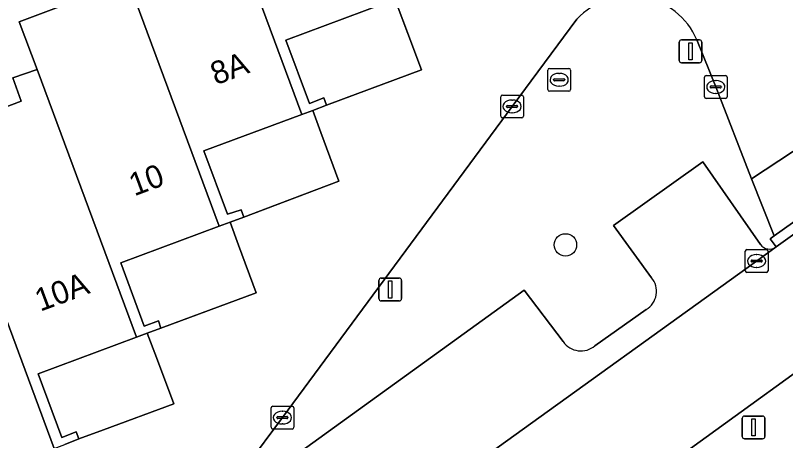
# Model space of a CAD drawing. Extents: x 160663 to 161506, y 382245 to 383291.
# Drawn here: x 160690.09 to 160723.87, y 383139.48 to 383158.13 of the extents above; entities that cross this region are included whole.
import ezdxf

# ---------------------------------------------------------------- set-up
doc = ezdxf.new("R2010")
doc.units = 0
for name, color, linetype in [('IMGEO_Boom', 7, 'Continuous'), ('IMGEO_Brandkraan', 7, 'Continuous'), ('IMGEO_Erf', 7, 'Continuous'), ('IMGEO_Groenvoorziening', 7, 'Continuous'), ('IMGEO_Kolk', 7, 'Continuous'), ('IMGEO_Lichtmast', 7, 'Continuous'), ('IMGEO_Pand', 7, 'Continuous'), ('IMGEO_Pand_nummerreeks', 7, 'Continuous'), ('IMGEO_Pand_overbouw', 7, 'Continuous'), ('IMGEO_Parkeervlak_open', 7, 'Continuous'), ('IMGEO_Rijbaan_lokaal_open', 7, 'Continuous'), ('IMGEO_Voetpad_open', 7, 'Continuous')]:
    doc.layers.add(name, color=color, linetype=linetype)

msp = doc.modelspace()

# ---------------------------------------------------------------- linework, layer by layer
at = {"layer": 'IMGEO_Boom'}
msp.add_circle((160714.219, 383148.068), 0.489, dxfattribs=at)
at = {"layer": 'IMGEO_Brandkraan'}
for p, q in [((160713.517, 383155.807), (160714.369, 383155.807)), ((160713.442, 383154.881), (160713.442, 383155.733)), ((160713.93, 383155.587), (160713.955, 383155.587)), ((160714.443, 383155.733), (160714.443, 383154.881)), ((160713.701, 383155.301), (160713.701, 383155.313)), ((160714.139, 383155.264), (160713.741, 383155.264)), ((160713.744, 383155.35), (160714.142, 383155.35)), ((160714.185, 383155.313), (160714.185, 383155.301)), ((160714.369, 383154.807), (160713.517, 383154.807)), ((160713.953, 383155.027), (160713.928, 383155.027))]:
    msp.add_line(p, q, dxfattribs=at)
for points in [[(160713.517, 383155.807), (160714.369, 383155.807)], [(160713.442, 383154.881), (160713.442, 383155.733)], [(160714.443, 383155.733), (160714.443, 383154.881)], [(160714.369, 383154.807), (160713.517, 383154.807)]]:
    msp.add_lwpolyline(points, dxfattribs=at)
for centre, radius, start, end in [((160713.519, 383155.731), 0.0765, 91.552, 178.448), ((160713.519, 383155.731), 0.0765, 91.552, 178.448), ((160714.367, 383155.731), 0.0765, 1.552, 88.448), ((160714.367, 383155.731), 0.0765, 1.552, 88.448), ((160713.741, 383155.31), 0.0403, 85.8775, 175.7526), ((160713.738, 383155.3), 0.0366, 178.938, 274.7102), ((160714.142, 383155.307), 0.043, 264.8664, 352.4533), ((160714.146, 383155.312), 0.0386, 1.7309, 96.639), ((160713.519, 383154.883), 0.0765, 181.552, 268.448), ((160713.519, 383154.883), 0.0765, 181.552, 268.448), ((160714.367, 383154.883), 0.0765, 271.552, 358.448), ((160714.367, 383154.883), 0.0765, 271.552, 358.448)]:
    msp.add_arc(centre, radius, start, end, dxfattribs=at)
for centre, major_axis, ratio, start_param, end_param in [((160713.929, 383155.307), (-0.387, 0.002), 0.722429, 4.712389, 7.853982), ((160713.954, 383155.307), (-0.39, 0.002), 0.717154, 1.570796, 4.712389)]:
    msp.add_ellipse(centre, major_axis=major_axis, ratio=ratio, start_param=start_param, end_param=end_param, dxfattribs=at)
at = {"layer": 'IMGEO_Erf'}
msp.add_lwpolyline([(160686.655, 383152.982), (160690.339, 383154.37), (160689.98, 383155.388), (160691.046, 383155.764), (160690.256, 383157.855), (160693.957, 383159.246), (160693.595, 383160.263), (160694.67, 383160.647), (160693.89, 383162.739), (160697.593, 383164.138), (160697.226, 383165.143), (160698.292, 383165.532), (160697.521, 383167.622), (160701.207, 383169.02), (160700.84, 383170.015), (160701.907, 383170.408), (160701.128, 383172.509), (160704.833, 383173.901), (160704.452, 383174.89), (160705.515, 383175.3), (160704.744, 383177.37)], dxfattribs=at)
at = {"layer": 'IMGEO_Groenvoorziening'}
for points in [[(160714.722, 383157.962), (160711.877, 383154.138), (160701.805, 383140.492), (160698.68, 383136.282)], [(160723.458, 383147.975), (160723.194, 383148.339), (160723.368, 383148.463), (160722.38, 383150.966), (160720.814, 383154.992), (160719.985, 383157.057)], [(160717.998, 383146.627), (160716.332, 383148.913), (160720.243, 383151.702), (160722.769, 383148.086)], [(160703.026, 383134.493), (160700.766, 383137.674), (160712.402, 383146.087), (160714.122, 383143.824)], [(160715.508, 383143.644), (160717.765, 383145.232)]]:
    msp.add_lwpolyline(points, dxfattribs=at)
for centre, radius, start, end in [((160717.058, 383155.789), 3.19, 23.4227, 137.0636), ((160723.17, 383148.379), 0.497, 216.2015, 305.4948), ((160717.274, 383146.031), 0.938, 301.5575, 39.4779), ((160714.895, 383144.354), 0.937, 214.4041, 310.7967)]:
    msp.add_arc(centre, radius, start, end, dxfattribs=at)
at = {"layer": 'IMGEO_Kolk'}
for p, q in [((160720.388, 383155.492), (160721.24, 383155.492)), ((160720.313, 383154.566), (160720.313, 383155.418)), ((160720.801, 383155.272), (160720.826, 383155.272)), ((160721.314, 383155.418), (160721.314, 383154.566)), ((160720.572, 383154.986), (160720.572, 383154.998)), ((160721.01, 383154.949), (160720.612, 383154.949)), ((160720.615, 383155.035), (160721.013, 383155.035)), ((160721.056, 383154.998), (160721.056, 383154.986)), ((160711.377, 383153.712), (160711.377, 383154.564)), ((160711.452, 383154.638), (160712.304, 383154.638)), ((160712.378, 383154.564), (160712.378, 383153.712)), ((160721.24, 383154.492), (160720.388, 383154.492)), ((160720.824, 383154.712), (160720.799, 383154.712)), ((160711.636, 383154.132), (160711.636, 383154.144)), ((160712.074, 383154.095), (160711.676, 383154.095)), ((160711.679, 383154.181), (160712.077, 383154.181)), ((160711.865, 383154.418), (160711.89, 383154.418)), ((160712.12, 383154.144), (160712.12, 383154.132)), ((160711.888, 383153.858), (160711.863, 383153.858)), ((160712.304, 383153.638), (160711.452, 383153.638)), ((160722.103, 383146.934), (160722.103, 383147.786)), ((160722.178, 383147.86), (160723.03, 383147.86)), ((160723.104, 383147.786), (160723.104, 383146.934)), ((160722.362, 383147.354), (160722.362, 383147.366)), ((160722.405, 383147.403), (160722.803, 383147.403)), ((160722.591, 383147.64), (160722.616, 383147.64)), ((160722.846, 383147.366), (160722.846, 383147.354)), ((160722.8, 383147.317), (160722.402, 383147.317)), ((160722.614, 383147.08), (160722.589, 383147.08)), ((160723.03, 383146.86), (160722.178, 383146.86)), ((160701.304, 383140.066), (160701.304, 383140.918)), ((160701.379, 383140.992), (160702.231, 383140.992)), ((160702.305, 383140.918), (160702.305, 383140.066)), ((160701.792, 383140.772), (160701.817, 383140.772)), ((160701.563, 383140.486), (160701.563, 383140.498)), ((160702.001, 383140.449), (160701.603, 383140.449)), ((160701.606, 383140.535), (160702.004, 383140.535)), ((160702.047, 383140.498), (160702.047, 383140.486)), ((160702.231, 383139.992), (160701.379, 383139.992)), ((160701.815, 383140.212), (160701.79, 383140.212))]:
    msp.add_line(p, q, dxfattribs=at)
for points in [[(160720.388, 383155.492), (160721.24, 383155.492)], [(160720.313, 383154.566), (160720.313, 383155.418)], [(160721.314, 383155.418), (160721.314, 383154.566)], [(160711.377, 383153.712), (160711.377, 383154.564)], [(160711.452, 383154.638), (160712.304, 383154.638)], [(160712.378, 383154.564), (160712.378, 383153.712)], [(160721.24, 383154.492), (160720.388, 383154.492)], [(160712.304, 383153.638), (160711.452, 383153.638)], [(160722.103, 383146.934), (160722.103, 383147.786)], [(160722.178, 383147.86), (160723.03, 383147.86)], [(160723.104, 383147.786), (160723.104, 383146.934)], [(160723.03, 383146.86), (160722.178, 383146.86)], [(160701.304, 383140.066), (160701.304, 383140.918)], [(160701.379, 383140.992), (160702.231, 383140.992)], [(160702.305, 383140.918), (160702.305, 383140.066)], [(160702.231, 383139.992), (160701.379, 383139.992)]]:
    msp.add_lwpolyline(points, dxfattribs=at)
for centre, radius, start, end in [((160720.39, 383155.416), 0.0765, 91.552, 178.448), ((160720.39, 383155.416), 0.0765, 91.552, 178.448), ((160721.238, 383155.416), 0.0765, 1.552, 88.448), ((160721.238, 383155.416), 0.0765, 1.552, 88.448), ((160720.612, 383154.995), 0.0403, 85.8775, 175.7526), ((160720.609, 383154.985), 0.0366, 178.938, 274.7102), ((160721.013, 383154.992), 0.043, 264.8664, 352.4533), ((160721.017, 383154.997), 0.0386, 1.7309, 96.639), ((160711.454, 383154.562), 0.0765, 91.552, 178.448), ((160711.454, 383154.562), 0.0765, 91.552, 178.448), ((160712.302, 383154.562), 0.0765, 1.552, 88.448), ((160712.302, 383154.562), 0.0765, 1.552, 88.448), ((160720.39, 383154.568), 0.0765, 181.552, 268.448), ((160720.39, 383154.568), 0.0765, 181.552, 268.448), ((160721.238, 383154.568), 0.0765, 271.552, 358.448), ((160721.238, 383154.568), 0.0765, 271.552, 358.448), ((160711.676, 383154.141), 0.0403, 85.8775, 175.7526), ((160711.673, 383154.131), 0.0366, 178.938, 274.7102), ((160712.077, 383154.138), 0.043, 264.8664, 352.4533), ((160712.081, 383154.143), 0.0386, 1.7309, 96.639), ((160711.454, 383153.714), 0.0765, 181.552, 268.448), ((160711.454, 383153.714), 0.0765, 181.552, 268.448), ((160712.302, 383153.714), 0.0765, 271.552, 358.448), ((160712.302, 383153.714), 0.0765, 271.552, 358.448), ((160722.18, 383147.784), 0.0765, 91.552, 178.448), ((160722.18, 383147.784), 0.0765, 91.552, 178.448), ((160723.028, 383147.784), 0.0765, 1.552, 88.448), ((160723.028, 383147.784), 0.0765, 1.552, 88.448), ((160722.402, 383147.363), 0.0403, 85.8775, 175.7526), ((160722.399, 383147.353), 0.0366, 178.938, 274.7102), ((160722.803, 383147.36), 0.043, 264.8664, 352.4533), ((160722.807, 383147.365), 0.0386, 1.7309, 96.639), ((160722.18, 383146.936), 0.0765, 181.552, 268.448), ((160722.18, 383146.936), 0.0765, 181.552, 268.448), ((160723.028, 383146.936), 0.0765, 271.552, 358.448), ((160723.028, 383146.936), 0.0765, 271.552, 358.448), ((160701.381, 383140.916), 0.0765, 91.552, 178.448), ((160701.381, 383140.916), 0.0765, 91.552, 178.448), ((160702.229, 383140.916), 0.0765, 1.552, 88.448), ((160702.229, 383140.916), 0.0765, 1.552, 88.448), ((160701.603, 383140.495), 0.0403, 85.8775, 175.7526), ((160701.6, 383140.485), 0.0366, 178.938, 274.7102), ((160702.004, 383140.492), 0.043, 264.8664, 352.4533), ((160702.008, 383140.497), 0.0386, 1.7309, 96.639), ((160701.381, 383140.068), 0.0765, 181.552, 268.448), ((160701.381, 383140.068), 0.0765, 181.552, 268.448), ((160702.229, 383140.068), 0.0765, 271.552, 358.448), ((160702.229, 383140.068), 0.0765, 271.552, 358.448)]:
    msp.add_arc(centre, radius, start, end, dxfattribs=at)
for centre, major_axis, ratio, start_param, end_param in [((160720.8, 383154.992), (-0.387, 0.002), 0.722429, 4.712389, 7.853982), ((160720.825, 383154.992), (-0.39, 0.002), 0.717154, 1.570796, 4.712389), ((160711.864, 383154.138), (-0.387, 0.002), 0.722429, 4.712389, 7.853982), ((160711.889, 383154.138), (-0.39, 0.002), 0.717154, 1.570796, 4.712389), ((160722.59, 383147.36), (-0.387, 0.002), 0.722429, 4.712389, 7.853982), ((160722.615, 383147.36), (-0.39, 0.002), 0.717154, 1.570796, 4.712389), ((160701.791, 383140.492), (-0.387, 0.002), 0.722429, 4.712389, 7.853982), ((160701.816, 383140.492), (-0.39, 0.002), 0.717154, 1.570796, 4.712389)]:
    msp.add_ellipse(centre, major_axis=major_axis, ratio=ratio, start_param=start_param, end_param=end_param, dxfattribs=at)
at = {"layer": 'IMGEO_Lichtmast'}
for p, q in [((160719.211, 383156.155), (160719.211, 383156.955)), ((160719.211, 383156.955), (160719.211, 383156.155)), ((160719.311, 383157.055), (160720.101, 383157.055)), ((160720.101, 383157.055), (160719.311, 383157.055)), ((160720.201, 383156.955), (160720.201, 383156.155)), ((160720.201, 383156.155), (160720.201, 383156.955)), ((160720.101, 383156.055), (160719.311, 383156.055)), ((160719.311, 383156.055), (160720.101, 383156.055)), ((160706.04, 383145.709), (160706.04, 383146.509)), ((160706.04, 383146.509), (160706.04, 383145.709)), ((160706.14, 383146.609), (160706.93, 383146.609)), ((160706.93, 383146.609), (160706.14, 383146.609)), ((160707.03, 383146.509), (160707.03, 383145.709)), ((160707.03, 383145.709), (160707.03, 383146.509)), ((160706.93, 383145.609), (160706.14, 383145.609)), ((160706.14, 383145.609), (160706.93, 383145.609)), ((160721.977, 383139.662), (160721.977, 383140.462)), ((160721.977, 383140.462), (160721.977, 383139.662)), ((160722.077, 383140.562), (160722.867, 383140.562)), ((160722.867, 383140.562), (160722.077, 383140.562)), ((160722.967, 383140.462), (160722.967, 383139.662)), ((160722.967, 383139.662), (160722.967, 383140.462)), ((160722.867, 383139.562), (160722.077, 383139.562)), ((160722.077, 383139.562), (160722.867, 383139.562))]:
    msp.add_line(p, q, dxfattribs=at)
for points in [[(160719.631, 383156.93), (160719.781, 383156.93), (160719.781, 383156.18), (160719.631, 383156.18), (160719.631, 383156.93)], [(160706.46, 383146.484), (160706.61, 383146.484), (160706.61, 383145.734), (160706.46, 383145.734), (160706.46, 383146.484)], [(160722.397, 383140.437), (160722.547, 383140.437), (160722.547, 383139.687), (160722.397, 383139.687), (160722.397, 383140.437)]]:
    msp.add_lwpolyline(points, dxfattribs=at)
for centre, start, end in [((160719.311, 383156.955), 90, 180), ((160719.311, 383156.955), 90, 180), ((160720.101, 383156.955), 0, 90), ((160720.101, 383156.955), 360, 90), ((160719.311, 383156.155), 180, 270), ((160719.311, 383156.155), 180, 270), ((160720.101, 383156.155), 270, 0), ((160720.101, 383156.155), 270, 0), ((160706.14, 383146.509), 90, 180), ((160706.14, 383146.509), 90, 180), ((160706.93, 383146.509), 0, 90), ((160706.93, 383146.509), 360, 90), ((160706.14, 383145.709), 180, 270), ((160706.14, 383145.709), 180, 270), ((160706.93, 383145.709), 270, 0), ((160706.93, 383145.709), 270, 0), ((160722.077, 383140.462), 90, 180), ((160722.077, 383140.462), 90, 180), ((160722.867, 383140.462), 0, 90), ((160722.867, 383140.462), 360, 90), ((160722.077, 383139.662), 180, 270), ((160722.077, 383139.662), 180, 270), ((160722.867, 383139.662), 270, 0), ((160722.867, 383139.662), 270, 0)]:
    msp.add_arc(centre, 0.1, start, end, dxfattribs=at)
at = {"layer": 'IMGEO_Pand'}
for points in [[(160701.907, 383170.408), (160700.84, 383170.015), (160701.207, 383169.02), (160697.521, 383167.622), (160698.292, 383165.532), (160702.652, 383153.785), (160703.135, 383153.965), (160703.736, 383154.199), (160703.615, 383154.513), (160702.996, 383154.267), (160701.957, 383157.049), (160706.268, 383158.657)], [(160698.292, 383165.532), (160697.226, 383165.143), (160697.593, 383164.138), (160693.89, 383162.739), (160694.67, 383160.647), (160699.033, 383148.89), (160699.506, 383149.066), (160700.107, 383149.289), (160699.992, 383149.608), (160699.39, 383149.411), (160698.357, 383152.185), (160702.652, 383153.785)], [(160694.67, 383160.647), (160693.595, 383160.263), (160693.957, 383159.246), (160690.256, 383157.855), (160691.046, 383155.764), (160695.406, 383144.016), (160695.877, 383144.191), (160696.477, 383144.418), (160696.37, 383144.736), (160695.744, 383144.5), (160694.709, 383147.284), (160699.033, 383148.89)], [(160691.046, 383155.764), (160689.98, 383155.388), (160690.339, 383154.37), (160686.655, 383152.982), (160687.427, 383150.902), (160691.792, 383139.141), (160692.254, 383139.315), (160692.879, 383139.558), (160692.756, 383139.873), (160692.123, 383139.625), (160691.087, 383142.408), (160695.406, 383144.016)], [(160687.427, 383150.902), (160686.367, 383150.501), (160686.746, 383149.5), (160683.39, 383148.241), (160683.014, 383149.243), (160682.661, 383149.105), (160688.225, 383134.254), (160688.645, 383134.411), (160687.478, 383137.512), (160691.792, 383139.141)]]:
    msp.add_lwpolyline(points, close=True, dxfattribs=at)
at = {"layer": 'IMGEO_Pand_overbouw'}
for points in [[(160706.744, 383158.835), (160706.268, 383158.657), (160701.957, 383157.049), (160702.996, 383154.267), (160703.615, 383154.513), (160703.736, 383154.199), (160707.897, 383155.738)], [(160703.135, 383153.965), (160702.652, 383153.785), (160698.357, 383152.185), (160699.39, 383149.411), (160699.992, 383149.608), (160700.107, 383149.289), (160704.273, 383150.865)], [(160699.878, 383148.06), (160699.506, 383149.066), (160699.033, 383148.89), (160694.709, 383147.284), (160695.744, 383144.5), (160696.37, 383144.736), (160696.477, 383144.418), (160700.651, 383145.966)], [(160696.274, 383143.129), (160695.877, 383144.191), (160695.406, 383144.016), (160691.087, 383142.408), (160692.123, 383139.625), (160692.756, 383139.873), (160692.879, 383139.558), (160697.034, 383141.099)]]:
    msp.add_lwpolyline(points, close=True, dxfattribs=at)
at = {"layer": 'IMGEO_Parkeervlak_open'}
for points in [[(160722.769, 383148.086), (160720.243, 383151.702), (160716.332, 383148.913), (160717.998, 383146.627)], [(160702.784, 383133.114), (160710.856, 383138.909), (160722.605, 383147.359), (160723.458, 383147.975)], [(160714.122, 383143.824), (160712.402, 383146.087), (160700.766, 383137.674), (160703.026, 383134.493)], [(160717.765, 383145.232), (160715.508, 383143.644)]]:
    msp.add_lwpolyline(points, dxfattribs=at)
for centre, radius, start, end in [((160723.17, 383148.379), 0.497, 216.2015, 305.4948), ((160717.274, 383146.031), 0.938, 301.5575, 39.4779), ((160714.895, 383144.354), 0.937, 214.4041, 310.7967)]:
    msp.add_arc(centre, radius, start, end, dxfattribs=at)
at = {"layer": 'IMGEO_Rijbaan_lokaal_open'}
for points in [[(160699.36, 383124.342), (160715.515, 383136.116), (160730.718, 383147.098), (160738.378, 383152.575), (160741.67, 383154.715), (160760.748, 383166.776), (160782.092, 383180.262)], [(160706.744, 383158.835), (160707.084, 383157.921), (160707.897, 383155.738), (160704.597, 383154.517), (160703.736, 383154.199), (160703.135, 383153.965), (160703.489, 383153.001), (160704.273, 383150.865), (160701.032, 383149.639), (160700.107, 383149.289), (160699.506, 383149.066), (160699.878, 383148.06), (160700.651, 383145.966), (160697.491, 383144.794), (160696.477, 383144.418), (160695.877, 383144.191), (160696.274, 383143.129), (160697.034, 383141.099), (160693.957, 383139.958), (160692.879, 383139.558), (160692.254, 383139.315)], [(160698.68, 383136.282), (160701.805, 383140.492), (160711.877, 383154.138), (160714.722, 383157.962)], [(160719.985, 383157.057), (160720.814, 383154.992), (160722.38, 383150.966), (160725.98, 383153.338)], [(160732.932, 383154.846), (160731.748, 383153.974), (160727.749, 383151.037), (160723.458, 383147.975), (160722.605, 383147.359), (160710.856, 383138.909), (160702.784, 383133.114), (160700.616, 383131.535), (160699.156, 383130.502), (160694.878, 383127.414), (160697.342, 383124.016)]]:
    msp.add_lwpolyline(points, dxfattribs=at)
msp.add_lwpolyline([(160723.368, 383148.463), (160727.493, 383151.392), (160726.116, 383153.372), (160725.98, 383153.338), (160722.38, 383150.966)], close=True, dxfattribs=at)
msp.add_arc((160717.058, 383155.789), 3.19, 23.4227, 137.0636, dxfattribs=at)
at = {"layer": 'IMGEO_Voetpad_open'}
for points in [[(160704.597, 383154.517), (160707.897, 383155.738), (160707.084, 383157.921), (160706.744, 383158.835), (160706.268, 383158.657), (160701.957, 383157.049), (160702.996, 383154.267), (160703.615, 383154.513), (160703.736, 383154.199)], [(160703.135, 383153.965), (160702.652, 383153.785), (160698.357, 383152.185), (160699.39, 383149.411), (160699.992, 383149.608), (160700.107, 383149.289), (160701.032, 383149.639), (160704.273, 383150.865), (160703.489, 383153.001)], [(160723.368, 383148.463), (160723.194, 383148.339), (160723.458, 383147.975), (160727.749, 383151.037), (160727.493, 383151.392)], [(160697.491, 383144.794), (160700.651, 383145.966), (160699.878, 383148.06), (160699.506, 383149.066), (160699.033, 383148.89), (160694.709, 383147.284), (160695.744, 383144.5), (160696.37, 383144.736), (160696.477, 383144.418)], [(160695.877, 383144.191), (160695.406, 383144.016), (160691.087, 383142.408), (160692.123, 383139.625), (160692.756, 383139.873), (160692.879, 383139.558), (160693.957, 383139.958), (160697.034, 383141.099), (160696.274, 383143.129)]]:
    msp.add_lwpolyline(points, close=True, dxfattribs=at)
msp.add_lwpolyline([(160738.378, 383152.575), (160730.718, 383147.098), (160715.515, 383136.116), (160699.36, 383124.342)], dxfattribs=at)

# ---------------------------------------------------------------- texts
at = {"layer": 'IMGEO_Pand_nummerreeks'}
for s, rotation, p in [('8A', 20.2405, (160698.881, 383155.064)), ('10', 20.3791, (160695.307, 383150.195)), ('10A', 20.417, (160691.181, 383145.133))]:
    msp.add_text(s, height=1, rotation=rotation, dxfattribs=at).set_placement(p)

doc.saveas('drawing.dxf')
